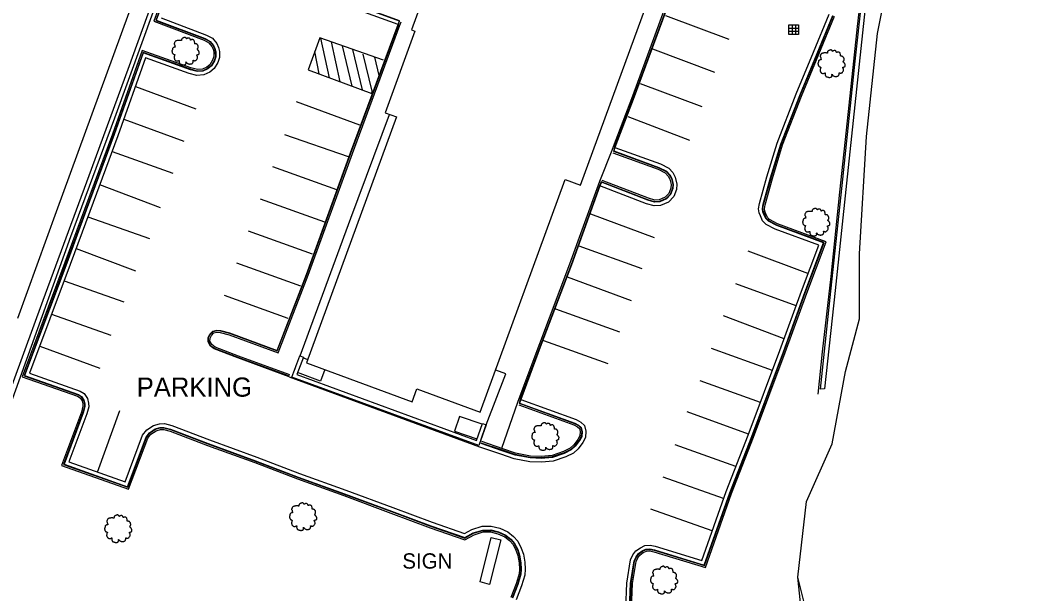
# Model space of a CAD drawing. Extents: x 1901471 to 1963503, y 756461 to 799997.
# Drawn here: x 1941087.4 to 1941349.7, y 780468.7 to 780618.3 of the extents above; entities that cross this region are included whole.
import ezdxf

# ---------------------------------------------------------------- set-up
doc = ezdxf.new("R2010")
doc.units = 0
for name, color, linetype in [('RD_EX_Bldg', 7, 'Continuous'), ('RD_EX_BldgApp', 7, 'Continuous'), ('RD_EX_Conc', 7, 'Continuous'), ('RD_EX_DR_Inlet', 7, 'Continuous'), ('RD_EX_Fence_Other', 7, 'Continuous'), ('RD_EX_Road', 7, 'Continuous'), ('RD_EX_VEG', 7, 'Continuous')]:
    doc.layers.add(name, color=color, linetype=linetype)

# ---------------------------------------------------------------- blocks, each defined once
blk = doc.blocks.new('T2')
at = {"layer": 'RD_EX_VEG'}
for points in [[(0.05, 7.21), (-0.25, 7.24), (-0.57, 7.14), (-0.82, 7.04), (-1.05, 6.96), (-1.27, 6.86), (-1.57, 6.69), (-1.8, 6.49), (-1.92, 6.24), (-1.97, 6.01), (-2.02, 5.74), (-2.02, 5.56), (-2.15, 5.54), (-2.3, 5.56), (-2.55, 5.64), (-2.8, 5.64), (-3.05, 5.64), (-3.4, 5.61), (-3.75, 5.61), (-4.02, 5.56), (-4.35, 5.51), (-4.72, 5.39), (-5.07, 5.26), (-5.37, 5.01), (-5.62, 4.54), (-5.75, 4.19), (-5.9, 3.94), (-5.75, 3.49), (-5.57, 3.14), (-5.55, 2.94), (-5.47, 2.52), (-5.37, 2.29), (-5.25, 2.09), (-5.32, 2.07), (-5.7, 2.02), (-6, 1.92), (-6.42, 1.69), (-6.64, 1.47), (-6.74, 1.14), (-6.77, 0.79), (-6.87, 0.59), (-6.94, 0.32), (-6.97, 0.24), (-7.02, -0.08), (-6.92, -0.53), (-6.89, -0.88), (-6.77, -1.11), (-6.62, -1.28), (-6.44, -1.53), (-6.05, -1.76), (-5.72, -1.86), (-5.52, -1.88), (-5.7, -2.38), (-5.75, -2.73), (-5.87, -3.13), (-5.87, -3.21), (-5.92, -3.68), (-5.77, -4.01), (-5.7, -4.38), (-5.52, -4.61), (-5.25, -4.91), (-4.92, -5.13), (-4.42, -5.26), (-4.02, -5.23), (-3.45, -5.06), (-3.2, -4.98), (-3.22, -5.16), (-3.2, -5.53), (-3.2, -5.96), (-3.05, -6.28), (-2.95, -6.56), (-2.8, -6.81), (-2.47, -7.03), (-2.07, -7.11), (-1.65, -7.26), (-1.2, -7.33), (-0.7, -7.36), (-0.1, -7.21), (0.18, -7.08), (0.28, -6.91), (0.48, -6.53), (0.43, -6.31), (0.45, -5.71), (0.55, -5.88), (0.73, -6.23), (1.23, -6.53), (1.63, -6.71), (2.1, -6.86), (2.4, -6.93), (2.88, -6.86), (3.25, -6.78), (3.63, -6.66), (3.93, -6.38), (4.1, -6.11), (4.15, -5.83), (4.23, -5.46), (4.28, -5.28)], [(4.28, -5.28), (4.2, -5.11), (4.15, -4.86), (4.23, -4.88), (4.4, -4.93), (4.68, -5.06), (4.9, -5.13), (5.23, -5.11), (5.5, -5.01), (5.95, -4.73), (6.22, -4.26), (6.5, -3.86), (6.57, -3.53), (6.52, -3.31), (6.5, -2.81), (6.3, -2.56), (6.25, -2.43), (6.15, -2.03), (6.22, -1.98), (6.5, -1.93), (6.87, -1.81), (7.15, -1.68), (7.37, -1.51), (7.45, -1.28), (7.42, -0.88), (7.47, -0.48), (7.4, -0.33), (7.3, -0.18), (7.22, 0.02), (7.07, 0.17), (6.97, 0.32), (6.87, 0.42), (6.75, 0.57), (6.57, 0.69), (6.42, 0.74), (6.37, 0.89), (6.52, 1.09), (6.57, 1.19), (6.6, 1.42), (6.82, 1.77), (6.87, 2.17), (6.82, 2.59), (6.77, 2.87), (6.62, 3.14), (6.42, 3.39), (6.3, 3.56), (6.12, 3.69), (5.8, 3.81), (5.55, 3.86), (5.2, 3.86), (5, 3.91), (5.03, 3.96), (5.03, 4.11), (5.03, 4.39), (4.95, 4.84), (4.8, 5.34), (4.8, 5.36), (4.7, 5.61), (4.48, 5.81), (4.3, 5.91), (4.1, 6.04), (3.85, 6.06), (3.55, 6.06), (3.28, 6.01), (3.08, 5.91), (2.9, 5.79), (2.83, 5.94), (2.73, 6.24), (2.68, 6.39), (2.53, 6.56), (2.3, 6.76), (1.85, 6.89), (1.23, 6.81), (0.93, 6.61), (0.78, 6.44), (0.73, 6.56), (0.53, 6.76), (0.43, 6.94), (0.25, 7.06), (0.1, 7.16), (0, 7.21)]]:
    blk.add_spline(points, degree=3, dxfattribs=at)
blk = doc.blocks.new('DI')
at = {"layer": 'RD_EX_DR_Inlet'}
for p, q in [((-2.54, 0.86), (2.46, 0.86)), ((-0.84, 2.56), (-0.84, -2.44)), ((0.86, 2.56), (0.86, -2.44)), ((-2.54, -0.84), (2.46, -0.84))]:
    blk.add_line(p, q, dxfattribs=at)
blk.add_lwpolyline([(-2.54, -2.44), (-2.54, 2.56), (2.46, 2.56), (2.46, -2.44)], close=True, dxfattribs=at)

msp = doc.modelspace()

# ---------------------------------------------------------------- linework, layer by layer
at = {"layer": 'RD_EX_Bldg'}
msp.add_lwpolyline([(1941326.65, 780787.82), (1941323.54, 780761.07), (1941320.79, 780735.52), (1941317.91, 780710.75), (1941314.24, 780679.33), (1941309.07, 780631.43), (1941303.15, 780575.78), (1941300.19, 780547.84), (1941297.43, 780522.16), (1941296.37, 780522.09), (1941298.9, 780546), (1941298.9, 780546), (1941301.97, 780575.23), (1941305.43, 780607.62), (1941308.77, 780638.44), (1941311.7, 780663.8), (1941315.04, 780694.91), (1941318.84, 780727.08), (1941321.81, 780755.29), (1941324.86, 780781.47)], dxfattribs=at)
for points in [[(1941080.69, 780512.68), (1941083.34, 780517.66), (1941093.46, 780545.29), (1941105.45, 780577.82), (1941115.61, 780605.59), (1941128.71, 780641.68), (1941140.68, 780674.63), (1941151.85, 780705.29), (1941165.61, 780743.34), (1941173.16, 780764.13), (1941176.07, 780772.4), (1941177.07, 780772.09), (1941170.27, 780753.52), (1941170.27, 780753.52), (1941154.53, 780709.67), (1941140.99, 780672.3), (1941126.01, 780631.16), (1941112.09, 780592.75), (1941100.6, 780561.78), (1941084.52, 780517.22), (1941081.59, 780512.18)], [(1941233.73, 780575.34), (1941266.85, 780665.8), (1941262.96, 780667.22), (1941284.96, 780727.31), (1941269.92, 780732.82), (1941271.22, 780736.37), (1941242.25, 780746.97), (1941219.17, 780683.95), (1941216.51, 780684.93), (1941203.83, 780650.27), (1941202.36, 780650.81), (1941189.54, 780615.81), (1941190.49, 780615.46), (1941182.7, 780594.19), (1941185.67, 780593.1), (1941162.18, 780528.92), (1941189.73, 780518.83), (1941190.96, 780522.2), (1941207.53, 780516.13), (1941229.74, 780576.8)], [(1941161.37, 780530.41), (1941159.64, 780525.93), (1941206.53, 780508.69), (1941208.1, 780513.14), (1941209.06, 780512.78), (1941207.2, 780507.39), (1941158.36, 780525.22), (1941160.45, 780530.77)], [(1941212.87, 780482.81), (1941209.94, 780471.18), (1941207.47, 780471.8), (1941210.4, 780483.43)]]:
    msp.add_lwpolyline(points, close=True, dxfattribs=at)
at = {"layer": 'RD_EX_BldgApp'}
for points in [[(1941158.95, 780526.78), (1941159.76, 780528.93)], [(1941161.32, 780530.27), (1941162.51, 780529.82)], [(1941166.94, 780527.18), (1941165.81, 780524.2), (1941159.84, 780526.45)], [(1941208.02, 780512.93), (1941202.11, 780514.96), (1941200.79, 780511.13), (1941206.67, 780509.1)], [(1941207.67, 780508.76), (1941208.99, 780512.6), (1941208.99, 780512.6)]]:
    msp.add_lwpolyline(points, dxfattribs=at)
at = {"layer": 'RD_EX_Conc'}
for points in [[(1941186.42, 780618.11), (1941173.53, 780622.8), (1941172.04, 780623.86), (1941171.38, 780624.85), (1941171.2, 780625.81), (1941171.43, 780626.74), (1941181.23, 780653.44), (1941181.9, 780654.44), (1941182.69, 780655.14), (1941183.39, 780655.49), (1941184.22, 780655.77), (1941185.29, 780655.71), (1941186.6, 780655.43), (1941198.73, 780651.01)], [(1941264.48, 780645.03), (1941264.16, 780644.09), (1941256.7, 780624.21), (1941247.28, 780598.52), (1941242.23, 780585.32), (1941241.89, 780584.38)], [(1941127.64, 780632.62), (1941122.3, 780618.03), (1941135.47, 780613.08), (1941136.71, 780612.41), (1941137.5, 780611.49), (1941137.8, 780610.75), (1941137.96, 780610.02), (1941137.98, 780608.86), (1941137.67, 780607.92), (1941136.95, 780606.72), (1941136.12, 780606.05), (1941135, 780605.54), (1941133.68, 780605.44), (1941132.01, 780605.89), (1941119.25, 780610.44), (1941111.5, 780588.64), (1941104.2, 780568.95), (1941099.1, 780555.17), (1941087.94, 780525.32), (1941102.43, 780520.24), (1941103.06, 780519.84), (1941103.58, 780519.05), (1941103.8, 780518.23), (1941103.82, 780517.64), (1941103.43, 780516.11), (1941098.23, 780502.2), (1941115.73, 780496.03), (1941120.73, 780509.32), (1941121.54, 780510.37), (1941122.9, 780511.26), (1941124.06, 780511.6), (1941124.9, 780511.6), (1941126.56, 780511.16), (1941136.29, 780507.44), (1941148.66, 780502.97), (1941159.85, 780498.68), (1941171.9, 780494.34), (1941184.22, 780489.78), (1941194.44, 780485.95), (1941203.52, 780482.82), (1941205.91, 780484.12), (1941208.25, 780484.85), (1941210.2, 780484.86), (1941212.15, 780484.38), (1941213.93, 780483.56), (1941215.2, 780482.58), (1941216.08, 780481.6), (1941216.84, 780480.07), (1941217.33, 780478.67), (1941217.66, 780476.76), (1941217.75, 780475.13), (1941217.67, 780473.89), (1941216.9, 780471.28), (1941215.51, 780467.76)], [(1941128.02, 780632.48), (1941122.81, 780618.27), (1941135.64, 780613.45), (1941136.97, 780612.73), (1941137.84, 780611.7), (1941138.18, 780610.87), (1941138.36, 780610.07), (1941138.38, 780608.8), (1941138.04, 780607.75), (1941137.26, 780606.45), (1941136.33, 780605.71), (1941135.11, 780605.15), (1941133.64, 780605.03), (1941131.89, 780605.51), (1941119.49, 780609.93), (1941111.88, 780588.51), (1941104.58, 780568.81), (1941099.47, 780555.03), (1941088.46, 780525.56), (1941102.6, 780520.6), (1941103.35, 780520.14), (1941103.95, 780519.22), (1941104.19, 780518.29), (1941104.22, 780517.6), (1941103.81, 780515.99), (1941098.75, 780502.44), (1941115.5, 780496.54), (1941120.37, 780509.52), (1941121.26, 780510.67), (1941122.73, 780511.63), (1941124, 780511.99), (1941124.95, 780512), (1941126.68, 780511.54), (1941136.43, 780507.82), (1941148.8, 780503.35), (1941159.99, 780499.06), (1941172.03, 780494.72), (1941184.36, 780490.16), (1941194.57, 780486.33), (1941203.48, 780483.26), (1941205.75, 780484.49), (1941208.19, 780485.25), (1941210.25, 780485.26), (1941212.29, 780484.76), (1941214.14, 780483.9), (1941215.47, 780482.88), (1941216.41, 780481.82), (1941217.21, 780480.22), (1941217.72, 780478.77), (1941218.05, 780476.81), (1941218.15, 780475.13), (1941218.06, 780473.82), (1941217.28, 780471.15), (1941215.88, 780467.6)], [(1941128.11, 780632.45), (1941122.94, 780618.33), (1941135.68, 780613.54), (1941137.03, 780612.81), (1941137.93, 780611.75), (1941138.28, 780610.9), (1941138.46, 780610.08), (1941138.48, 780608.78), (1941138.13, 780607.71), (1941137.33, 780606.38), (1941136.38, 780605.62), (1941135.13, 780605.05), (1941133.63, 780604.93), (1941131.86, 780605.41), (1941119.55, 780609.8), (1941111.97, 780588.47), (1941104.67, 780568.77), (1941099.57, 780554.99), (1941088.58, 780525.62), (1941102.65, 780520.69), (1941103.42, 780520.21), (1941104.05, 780519.26), (1941104.29, 780518.3), (1941104.32, 780517.59), (1941103.91, 780515.96), (1941098.88, 780502.5), (1941115.44, 780496.66), (1941120.29, 780509.57), (1941121.19, 780510.74), (1941122.69, 780511.72), (1941123.99, 780512.09), (1941124.96, 780512.1), (1941126.71, 780511.63), (1941136.46, 780507.91), (1941148.84, 780503.44), (1941160.02, 780499.15), (1941172.07, 780494.81), (1941184.39, 780490.25), (1941194.61, 780486.42), (1941203.47, 780483.37), (1941205.71, 780484.58), (1941208.17, 780485.35), (1941210.26, 780485.36), (1941212.32, 780484.86), (1941214.19, 780483.99), (1941215.54, 780482.95), (1941216.5, 780481.88), (1941217.3, 780480.26), (1941217.81, 780478.79), (1941218.15, 780476.82), (1941218.25, 780475.13), (1941218.16, 780473.8), (1941217.37, 780471.12), (1941215.97, 780467.56)], [(1941257.07, 780624.07), (1941247.66, 780598.38), (1941242.6, 780585.18), (1941242.29, 780584.18), (1941254.15, 780579.81), (1941256.05, 780578.82), (1941256.93, 780577.92), (1941257.42, 780577), (1941257.78, 780575.51), (1941257.71, 780574.42), (1941257.14, 780572.9), (1941256.06, 780571.79), (1941254.36, 780571.06), (1941253.02, 780570.99), (1941251.3, 780571.49), (1941239.11, 780576.13), (1941238.69, 780575.16), (1941231.24, 780554.56), (1941223.38, 780533.77), (1941217.99, 780519.45), (1941217.68, 780518.44), (1941232.15, 780513.14), (1941233.15, 780512.61), (1941233.77, 780512.03), (1941234.02, 780511.04), (1941233.91, 780509.81), (1941233.36, 780508.75), (1941232.24, 780507.27), (1941231.21, 780506.34), (1941229.43, 780505.45), (1941226.34, 780504.4), (1941223.46, 780504.14), (1941220.6, 780504.24), (1941216.65, 780505.01), (1941213.3, 780506.14), (1941207.8, 780508.03)], [(1941157.69, 780525.44), (1941144.31, 780530.32), (1941138.14, 780532.71), (1941137.1, 780533.43), (1941136.56, 780534.55), (1941136.59, 780535.49), (1941137, 780536.35), (1941137.78, 780537.11), (1941138.74, 780537.4), (1941139.71, 780537.3), (1941142.06, 780536.66), (1941154.55, 780532.09), (1941162.23, 780551.97), (1941173.77, 780583.68), (1941186.18, 780617.14), (1941186.49, 780618.14), (1941173.57, 780622.89)], [(1941157.82, 780525.82), (1941144.46, 780530.69), (1941138.33, 780533.07), (1941137.42, 780533.7), (1941136.96, 780534.64), (1941136.99, 780535.39), (1941137.33, 780536.12), (1941137.98, 780536.76), (1941138.78, 780537), (1941139.64, 780536.9), (1941141.94, 780536.28), (1941154.79, 780531.58), (1941162.61, 780551.83), (1941174.15, 780583.54), (1941186.55, 780617), (1941186.89, 780617.94)], [(1941246.53, 780464.86), (1941246.79, 780471.42), (1941247.72, 780477.29), (1941248.23, 780478.35), (1941248.87, 780479.19), (1941249.84, 780479.89), (1941250.77, 780480.33), (1941251.79, 780480.41), (1941252.98, 780480.16), (1941265.98, 780476.2), (1941272.65, 780495.02), (1941278.44, 780509.72), (1941286.7, 780531.84), (1941292.29, 780547.28), (1941297.17, 780560.25), (1941284.92, 780564.77), (1941282.79, 780565.89), (1941282.09, 780566.56), (1941281.6, 780567.65), (1941281.34, 780568.37), (1941281.22, 780569.14), (1941281.4, 780570.3), (1941283.34, 780577.21), (1941285.98, 780585.95), (1941290.96, 780598.7), (1941295.48, 780609.63), (1941299.55, 780619.56)], [(1941246.63, 780464.86), (1941246.89, 780471.41), (1941247.81, 780477.26), (1941248.32, 780478.3), (1941248.94, 780479.12), (1941249.89, 780479.8), (1941250.8, 780480.23), (1941251.78, 780480.31), (1941252.95, 780480.07), (1941266.04, 780476.08), (1941272.74, 780494.99), (1941278.53, 780509.69), (1941286.8, 780531.8), (1941292.38, 780547.24), (1941297.3, 780560.31), (1941284.96, 780564.86), (1941282.85, 780565.97), (1941282.17, 780566.62), (1941281.69, 780567.69), (1941281.44, 780568.4), (1941281.32, 780569.14), (1941281.5, 780570.27), (1941283.44, 780577.18), (1941286.08, 780585.91), (1941291.06, 780598.67), (1941295.58, 780609.59), (1941299.65, 780619.52)], [(1941247.03, 780464.87), (1941247.29, 780471.37), (1941248.2, 780477.14), (1941248.66, 780478.09), (1941249.22, 780478.83), (1941250.09, 780479.46), (1941250.9, 780479.84), (1941251.76, 780479.9), (1941252.85, 780479.68), (1941266.29, 780475.59), (1941273.12, 780494.85), (1941278.9, 780509.54), (1941287.17, 780531.66), (1941292.75, 780547.11), (1941297.81, 780560.55), (1941285.12, 780565.23), (1941283.08, 780566.3), (1941282.5, 780566.85), (1941282.06, 780567.84), (1941281.83, 780568.5), (1941281.72, 780569.14), (1941281.89, 780570.19), (1941283.82, 780577.07), (1941286.46, 780585.78), (1941291.43, 780598.52), (1941295.95, 780609.44), (1941300.02, 780619.37)], [(1941160.51, 780530.75), (1941173.78, 780566.65), (1941183.85, 780593.77)], [(1941241.89, 780584.38), (1941238.67, 780576.24)], [(1941242.36, 780584.21), (1941254.19, 780579.9), (1941256.11, 780578.91), (1941257.01, 780577.98), (1941257.51, 780577.04), (1941257.88, 780575.51), (1941257.8, 780574.4), (1941257.23, 780572.84), (1941256.12, 780571.71), (1941254.38, 780570.96), (1941253.01, 780570.89), (1941251.27, 780571.4), (1941239.14, 780576.06)], [(1941242.18, 780583.74), (1941253.99, 780579.44), (1941255.81, 780578.5), (1941256.6, 780577.68), (1941257.04, 780576.86), (1941257.38, 780575.47), (1941257.31, 780574.5), (1941256.8, 780573.12), (1941255.83, 780572.13), (1941254.27, 780571.45), (1941253.07, 780571.39), (1941251.43, 780571.87), (1941239.32, 780576.53)], [(1941238.67, 780576.24), (1941238.31, 780575.3), (1941230.87, 780554.7), (1941223.01, 780533.91), (1941217.61, 780519.58), (1941217.27, 780518.64)], [(1941209.06, 780512.78), (1941214.22, 780526.1), (1941211.64, 780527.03)], [(1941217.74, 780518.47), (1941232.19, 780513.23), (1941233.21, 780512.7), (1941233.86, 780512.08), (1941234.12, 780511.05), (1941234.01, 780509.78), (1941233.45, 780508.69), (1941232.31, 780507.2), (1941231.27, 780506.26), (1941229.47, 780505.35), (1941226.36, 780504.31), (1941223.46, 780504.04), (1941220.59, 780504.14), (1941216.63, 780504.92), (1941213.27, 780506.05), (1941207.77, 780507.93)], [(1941217.27, 780518.64), (1941213.07, 780506.64)], [(1941217.57, 780518), (1941231.98, 780512.78), (1941232.91, 780512.29), (1941233.41, 780511.82), (1941233.62, 780511.01), (1941233.52, 780509.93), (1941233.02, 780508.96), (1941231.94, 780507.54), (1941230.98, 780506.68), (1941229.27, 780505.82), (1941226.26, 780504.8), (1941223.44, 780504.54), (1941220.65, 780504.64), (1941216.75, 780505.4), (1941213.43, 780506.52), (1941207.93, 780508.41)]]:
    msp.add_lwpolyline(points, dxfattribs=at)
at = {"layer": 'RD_EX_Fence_Other'}
msp.add_lwpolyline([(1941324.85, 780784.9), (1941322.5, 780764.49), (1941320.4, 780745.29), (1941318.19, 780724.87), (1941315.89, 780704.63), (1941313.17, 780681.09), (1941310.59, 780657.29), (1941308.47, 780638.62), (1941305.91, 780616.69), (1941303.55, 780594.47), (1941301.27, 780573.46), (1941299.02, 780551.44), (1941296.78, 780531.86), (1941295.63, 780520.8)], dxfattribs=at)
at = {"layer": 'RD_EX_Road'}
for points in [[(1941186.08, 780617.17), (1941173.06, 780621.9), (1941171.3, 780623.15), (1941170.44, 780624.47), (1941170.18, 780625.83), (1941170.47, 780627.03), (1941180.33, 780653.9), (1941181.15, 780655.1), (1941182.12, 780655.97), (1941183, 780656.42), (1941184.09, 780656.78), (1941185.42, 780656.7), (1941186.88, 780656.4), (1941199.08, 780651.95)], [(1941264.96, 780644.86), (1941264.63, 780643.92), (1941257.16, 780624.03), (1941247.75, 780598.35), (1941242.7, 780585.15), (1941242.36, 780584.21)], [(1941124.22, 780618.91), (1941136.1, 780614.45), (1941137.67, 780613.6), (1941138.79, 780612.28), (1941139.24, 780611.21), (1941139.46, 780610.19), (1941139.48, 780608.63), (1941139.05, 780607.29), (1941138.1, 780605.71), (1941136.91, 780604.76), (1941135.39, 780604.07), (1941133.54, 780603.92), (1941131.56, 780604.45), (1941120.16, 780608.52), (1941112.91, 780588.13), (1941105.61, 780568.43), (1941100.5, 780554.64), (1941089.88, 780526.23), (1941103.08, 780521.6), (1941104.13, 780520.94), (1941104.97, 780519.67), (1941105.29, 780518.45), (1941105.33, 780517.49), (1941104.86, 780515.66), (1941100.17, 780503.1), (1941114.85, 780497.93), (1941119.4, 780510.06), (1941120.51, 780511.49), (1941122.27, 780512.64), (1941123.84, 780513.09), (1941125.09, 780513.11), (1941127.02, 780512.59), (1941136.81, 780508.85), (1941149.19, 780504.38), (1941160.37, 780500.09), (1941172.41, 780495.75), (1941184.74, 780491.19), (1941194.95, 780487.37), (1941203.38, 780484.46), (1941205.32, 780485.51), (1941208.02, 780486.34), (1941210.38, 780486.37), (1941212.65, 780485.81), (1941214.71, 780484.85), (1941216.22, 780483.69), (1941217.33, 780482.45), (1941218.23, 780480.65), (1941218.79, 780479.04), (1941219.15, 780476.93), (1941219.26, 780475.12), (1941219.15, 780473.62), (1941218.32, 780470.8), (1941216.89, 780467.16)], [(1941218.08, 780519.41), (1941232.59, 780514.15), (1941233.79, 780513.52), (1941234.76, 780512.61), (1941235.13, 780511.13), (1941234.99, 780509.5), (1941234.3, 780508.16), (1941233.05, 780506.52), (1941231.83, 780505.43), (1941229.85, 780504.43), (1941226.57, 780503.32), (1941223.49, 780503.04), (1941220.47, 780503.14), (1941216.37, 780503.95), (1941212.94, 780505.1), (1941207.44, 780506.99), (1941157.72, 780525.2), (1941157.65, 780525.35), (1941144.28, 780530.22), (1941138.1, 780532.62), (1941137.02, 780533.37), (1941136.46, 780534.53), (1941136.49, 780535.51), (1941136.91, 780536.41), (1941137.72, 780537.2), (1941138.73, 780537.51), (1941139.73, 780537.4), (1941142.09, 780536.76), (1941154.5, 780532.21), (1941162.14, 780552), (1941173.68, 780583.72), (1941186.08, 780617.17), (1941186.42, 780618.11)], [(1941245.52, 780464.86), (1941245.79, 780471.52), (1941246.75, 780477.59), (1941247.37, 780478.88), (1941248.16, 780479.92), (1941249.33, 780480.75), (1941250.51, 780481.32), (1941251.85, 780481.42), (1941253.22, 780481.13), (1941265.35, 780477.44), (1941271.71, 780495.38), (1941277.5, 780510.08), (1941285.77, 780532.18), (1941291.35, 780547.62), (1941295.88, 780559.66), (1941284.51, 780563.86), (1941282.2, 780565.07), (1941281.25, 780565.97), (1941280.67, 780567.28), (1941280.37, 780568.12), (1941280.2, 780569.14), (1941280.42, 780570.51), (1941282.38, 780577.49), (1941285.04, 780586.27), (1941290.03, 780599.08), (1941294.56, 780610.01), (1941298.62, 780619.92)], [(1941255.9, 780619.57), (1941272.41, 780613.36)], [(1941182.28, 780607.9), (1941165.61, 780613.72), (1941162.62, 780605.37), (1941179.19, 780599.22), (1941179.31, 780599.81), (1941176.96, 780609.47)], [(1941168.2, 780603.29), (1941165.91, 780613.61)], [(1941170.96, 780602.27), (1941168.67, 780612.65)], [(1941165.5, 780604.3), (1941164.32, 780610.13)], [(1941174.1, 780601.11), (1941171.57, 780611.63)], [(1941176.75, 780600.12), (1941174.28, 780610.69)], [(1941268.81, 780604.72), (1941252.56, 780610.81)], [(1941179.95, 780608.71), (1941181.04, 780603.94)], [(1941117.49, 780601.01), (1941133.24, 780595.17)], [(1941265.45, 780595.72), (1941249.4, 780601.74)], [(1941176.07, 780590.94), (1941159.53, 780597.06)], [(1941114.46, 780592.5), (1941130.19, 780586.81)], [(1941262.27, 780586.92), (1941246.11, 780593.08)], [(1941173.15, 780582.71), (1941156.49, 780588.45)], [(1941111.42, 780584.12), (1941127.24, 780578.41)], [(1941242.7, 780585.15), (1941254.59, 780580.82), (1941256.72, 780579.72), (1941257.83, 780578.58), (1941258.45, 780577.39), (1941258.89, 780575.6), (1941258.79, 780574.19), (1941258.09, 780572.3), (1941256.69, 780570.87), (1941254.61, 780569.97), (1941252.89, 780569.88), (1941250.95, 780570.45), (1941238.78, 780575.13)], [(1941170.08, 780574.08), (1941153.42, 780580.07)], [(1941239.14, 780576.06), (1941238.78, 780575.13), (1941231.33, 780554.53), (1941223.47, 780533.73), (1941218.08, 780519.41), (1941217.74, 780518.47)], [(1941124.05, 780569.41), (1941108.18, 780575.37)], [(1941166.92, 780565.63), (1941150.19, 780571.65)], [(1941105.11, 780567.08), (1941121.15, 780561.39)], [(1941253.01, 780561.6), (1941236.38, 780567.7)], [(1941163.74, 780557.27), (1941146.99, 780563.33)], [(1941102.03, 780558.76), (1941117.55, 780552.99)], [(1941249.84, 780553.44), (1941233.38, 780559.42)], [(1941293.08, 780552.23), (1941277.45, 780558.04)], [(1941160.7, 780548.94), (1941144.01, 780554.96)], [(1941098.9, 780550.35), (1941114.49, 780544.85)], [(1941246.99, 780545.16), (1941230.28, 780551.32)], [(1941289.97, 780543.81), (1941274.29, 780549.59)], [(1941157.39, 780540.51), (1941140.76, 780546.48)], [(1941095.64, 780541.63), (1941111.13, 780536.19)], [(1941243.93, 780536.92), (1941227.25, 780542.98)], [(1941286.88, 780535.26), (1941271.07, 780541.21)], [(1941240.94, 780528.68), (1941224.17, 780534.67)], [(1941092.54, 780533.33), (1941108.19, 780527.54)], [(1941283.82, 780526.99), (1941267.92, 780532.71)], [(1941280.71, 780518.65), (1941264.98, 780524.27)], [(1941107.61, 780500.48), (1941113.48, 780516.53)], [(1941277.59, 780510.32), (1941261.53, 780516.15)], [(1941274.27, 780501.88), (1941258.44, 780507.58)], [(1941271.06, 780493.54), (1941255.31, 780499.13)], [(1941268.08, 780485.13), (1941252.05, 780490.81)]]:
    msp.add_lwpolyline(points, dxfattribs=at)
at = {"layer": 'RD_EX_VEG'}
for points in [[(1941180.03, 780785.51), (1941173.28, 780772.87), (1941167.67, 780765.1), (1941140.09, 780686.76), (1941096.78, 780568.3), (1941086.71, 780540.51)], [(1941293.46, 780460.86), (1941290.43, 780473.07), (1941292.73, 780492.83), (1941299.44, 780507.82), (1941302.88, 780526.68), (1941306.56, 780540.45), (1941306.56, 780557.43), (1941308.37, 780587.95), (1941311.26, 780614.84), (1941318.08, 780649.09), (1941319.4, 780677.95)], [(1941520.2, 780429.99), (1941508.91, 780419.36), (1941502.5, 780412.29), (1941491.94, 780409.67), (1941456.51, 780413.65), (1941401.64, 780421.51), (1941341.1, 780430.31), (1941301.6, 780435.97), (1941296.14, 780441.13), (1941293.26, 780446.28), (1941290.43, 780473.07)]]:
    msp.add_lwpolyline(points, dxfattribs=at)

# ---------------------------------------------------------------- block references
at = {"layer": 'RD_EX_DR_Inlet', "xscale": 0.5039370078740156, "yscale": 0.5039370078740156}
msp.add_blockref('DI', (1941289.38, 780615.85), dxfattribs=at)
at = {"layer": 'RD_EX_VEG', "xscale": 0.4921259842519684, "yscale": 0.4921259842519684}
for p in [(1941130.51, 780610.28), (1941299.14, 780607.02), (1941295.13, 780565.68), (1941224.42, 780509.78), (1941161.18, 780488.87), (1941112.91, 780485.73), (1941255.41, 780472.34)]:
    msp.add_blockref('T2', p, dxfattribs=at)

# ---------------------------------------------------------------- texts
at = {"layer": 'RD_EX_Road'}
for s, height, p in [('PARKING', 5, (1941117.85, 780520.13)), ('SIGN', 4, (1941187.19, 780475.28))]:
    msp.add_text(s, height=height, dxfattribs=at).set_placement(p)

doc.saveas('drawing.dxf')
